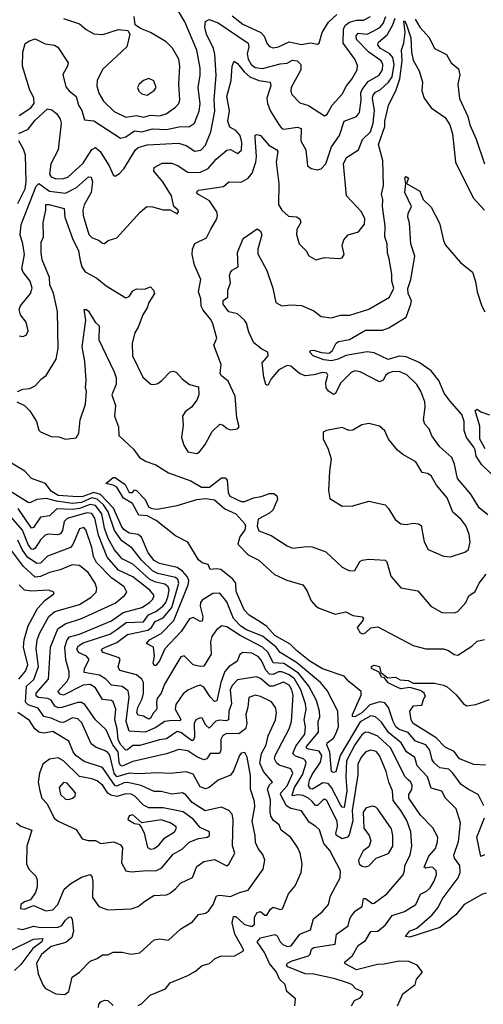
# Model space of a CAD drawing. Extents: x 1603745 to 1745082, y 385868 to 533966.
# Tile 461 of 646: x 1717398 to 1720009, y 455054 to 460597. Entities that reach past the tile are written whole.
import ezdxf

# ---------------------------------------------------------------- set-up
doc = ezdxf.new("R2010")
doc.units = 0

msp = doc.modelspace()

# ---------------------------------------------------------------- linework, layer by layer
at = {"layer": '0CON20XD'}
for points in [[(1717395, 460057.1), (1717459.6, 460100.4), (1717479.1, 460125), (1717477.8, 460155), (1717453.3, 460205), (1717413.2, 460335), (1717415.6, 460414.4), (1717427.7, 460462.3), (1717452.1, 460477.9), (1717485, 460488.6), (1717540.7, 460460.7), (1717593.6, 460453.6), (1717611.8, 460441.8), (1717670, 460355), (1717666.4, 460335), (1717640.9, 460289.1), (1717658.4, 460218.4), (1717676, 460196), (1717715.3, 460165), (1717728.6, 460115), (1717746.9, 460085), (1717763.1, 460033.1), (1717815, 460027.6), (1717965, 459930.3), (1717995, 459937.5), (1718045, 459970.7), (1718085, 459965.7), (1718145, 459982.8), (1718225, 459978.4), (1718295, 459993.1), (1718354.2, 459995.8), (1718381.5, 460015), (1718408.6, 460081.4), (1718413.4, 460123.4), (1718403.3, 460215), (1718414.7, 460285), (1718414.2, 460325), (1718395.7, 460425), (1718328, 460585), (1718286.5, 460655)], [(1717385.3, 458504.7), (1717415, 458516.9), (1717455, 458520.5), (1717485.6, 458535), (1717520, 458575), (1717546.5, 458593.5), (1717602.5, 458685), (1717614, 458745), (1717610.9, 458955), (1717587.2, 459057.2), (1717567.7, 459105), (1717564.7, 459144.7), (1717523.8, 459245), (1717518.4, 459285), (1717519.5, 459345), (1717531.1, 459375), (1717530, 459455), (1717544.7, 459525), (1717544.2, 459555.8), (1717562.7, 459557.3), (1717648.1, 459535), (1717651.6, 459485), (1717694.5, 459364.5), (1717728.4, 459295), (1717738.3, 459241.7), (1717748.1, 459205), (1717766.7, 459176.7), (1717831.5, 459141.5), (1717885, 459097.8), (1717995, 459031.2), (1718015, 459038.8), (1718035, 459070), (1718055, 459082.5), (1718100.7, 459079.3), (1718135, 459092.5), (1718151.2, 459075), (1718157.5, 459055), (1718124.4, 459005.6), (1718115.6, 458975), (1718091.1, 458935), (1718064.7, 458865.3), (1718045.4, 458834.6), (1718031.4, 458775), (1718032.9, 458705), (1718092, 458585), (1718135.8, 458545.8), (1718152.7, 458542.7), (1718175, 458548.1), (1718199.2, 458565), (1718245, 458613.8), (1718265, 458618.8), (1718281.7, 458611.7), (1718313.8, 458575), (1718355, 458543.8), (1718405, 458530), (1718406, 458485), (1718395.8, 458455), (1718365, 458416.2), (1718330.3, 458389.7), (1718314.3, 458365.7), (1718318.1, 458315), (1718308.6, 458245), (1718321.7, 458201.7), (1718345, 458164.3), (1718395, 458154.3), (1718410.8, 458165), (1718443.1, 458205), (1718481.7, 458278.3), (1718525, 458319.2), (1718543.3, 458315), (1718566.2, 458295), (1718585, 458288.6), (1718625, 458294.4), (1718633.8, 458305), (1718620.6, 458355), (1718612.2, 458477.8), (1718571.5, 458561.5), (1718535, 458591.5), (1718527.1, 458605), (1718531.9, 458655), (1718491.1, 458765), (1718507.5, 458805), (1718486.2, 458885), (1718475, 458910), (1718431.2, 458961.2), (1718419.6, 458985), (1718418.8, 459025), (1718405.5, 459065), (1718418.2, 459135), (1718383.3, 459215), (1718368.8, 459275), (1718370.7, 459305), (1718385, 459337.8), (1718450.6, 459369.4), (1718475, 459417.8), (1718507.5, 459475), (1718512, 459495), (1718508.4, 459515), (1718467.4, 459577.4), (1718401.1, 459615), (1718393.3, 459626.7), (1718405, 459637.4), (1718545, 459658.5), (1718575.6, 459684.4), (1718645, 459682.7), (1718685, 459704.5), (1718706.9, 459733.1), (1718728.3, 459795), (1718731.3, 459825), (1718723.6, 459936.4), (1718725, 459947.5), (1718735, 459951.2), (1718755, 459944.2), (1718801.1, 459891.1), (1718845.7, 459865), (1718852.2, 459855), (1718842.6, 459795), (1718857.5, 459675), (1718855, 459557.5), (1718874.2, 459524.2), (1718911.2, 459491.2), (1718956.7, 459486.7), (1718976, 459475), (1718981.2, 459455), (1718958.6, 459415), (1718957, 459387), (1718971.2, 459335), (1719012, 459295), (1719026.8, 459266.8), (1719065, 459244.4), (1719115, 459258.9), (1719195, 459252), (1719214.2, 459255.8), (1719225.8, 459274.2), (1719213.5, 459325), (1719222.8, 459357.2), (1719248.8, 459385), (1719306.9, 459403.1), (1719339.5, 459445), (1719342.1, 459475), (1719323.2, 459515), (1719239.4, 459605), (1719222.2, 459785), (1719238.9, 459821.1), (1719305.4, 459865), (1719328, 459922), (1719373.7, 459965), (1719389.7, 460015), (1719396.3, 460085), (1719384.8, 460155), (1719387.9, 460172.1), (1719401.2, 460188.8), (1719427.5, 460202.5), (1719475.1, 460244.9), (1719495.9, 460275), (1719507.2, 460345), (1719499.4, 460385), (1719482.8, 460405), (1719430.5, 460435), (1719415, 460453.6), (1719418.6, 460471.4), (1719468.2, 460511.8), (1719497.4, 460565), (1719511.9, 460605)], [(1717393.6, 459956.4), (1717445, 459980.4), (1717485, 460031.2), (1717555, 460095.8), (1717579.3, 460089.3), (1717607.6, 460067.6), (1717626.2, 460036.2), (1717630.9, 460015), (1717614.7, 459865), (1717573.6, 459785), (1717565, 459726.7), (1717575, 459711.5), (1717601.5, 459701.5), (1717645, 459702.2), (1717668.8, 459711.2), (1717755, 459788.9), (1717805, 459865.4), (1717825, 459877.7), (1717851.2, 459855), (1717901.8, 459775), (1717925, 459723.3), (1717935, 459716), (1717959.3, 459730.7), (1717985, 459757.5), (1718049.2, 459865), (1718065, 459876.7), (1718115, 459893.3), (1718291.8, 459901.8), (1718335, 459889.5), (1718385, 459856.2), (1718417.4, 459862.6), (1718445, 459890.6), (1718474.7, 459965), (1718497.3, 460082.7), (1718492.3, 460145), (1718503.6, 460285), (1718497.3, 460402.7), (1718489.2, 460435), (1718450.5, 460515), (1718440, 460555), (1718443.5, 460586.5), (1718465, 460598.8), (1718515, 460579.5), (1718684.6, 460465), (1718688.1, 460445), (1718679.3, 460405), (1718683.8, 460375), (1718701.3, 460345), (1718725, 460327.6), (1718765, 460322.9), (1718865, 460349.1), (1718905, 460352.6), (1718935, 460370), (1718960, 460365), (1718980.4, 460345), (1718981.4, 460315), (1718927.7, 460215), (1718924.5, 460195), (1718930.6, 460175), (1718975, 460128.1), (1719025, 460113.6), (1719115, 460055.7), (1719130.6, 460065), (1719157.7, 460115), (1719215, 460178.1), (1719238, 460225), (1719268.7, 460261.3), (1719298.5, 460315), (1719301.1, 460338.9), (1719285.4, 460375), (1719219.8, 460465), (1719221.2, 460545), (1719232.9, 460567.1), (1719255, 460582.5), (1719295, 460594.5), (1719335.2, 460594.8), (1719374.6, 460615)], [(1717395, 458817.5), (1717417, 458813), (1717436.6, 458823.4), (1717446, 458845), (1717434.2, 458895), (1717402, 458935), (1717394.2, 458965), (1717403.1, 458986.9), (1717458.8, 459055), (1717468, 459085), (1717457.5, 459125), (1717418.2, 459175), (1717410, 459195), (1717424.7, 459274.7), (1717415.3, 459335), (1717401.1, 459385), (1717406.6, 459443.4), (1717490.8, 459659.2), (1717505, 459674.8), (1717565, 459631.2), (1717655, 459620.2), (1717717, 459653), (1717785, 459711.8), (1717800, 459710), (1717807.5, 459685), (1717799.5, 459625), (1717760, 459555), (1717753.5, 459525), (1717755.7, 459495), (1717787.1, 459387.1), (1717805, 459370.9), (1717844.6, 459354.6), (1717865, 459338), (1717875, 459336.2), (1717896.9, 459353.1), (1717945, 459368.9), (1718076.2, 459513.8), (1718114.4, 459545.6), (1718145, 459544), (1718205, 459526.9), (1718246.2, 459526.2), (1718285, 459503.8), (1718292.5, 459515), (1718290, 459525), (1718266.2, 459546.2), (1718252.5, 459605), (1718204.7, 459685), (1718153.3, 459745), (1718155, 459765.6), (1718200.9, 459789.1), (1718255, 459790), (1718291.1, 459775), (1718345, 459739.3), (1718412.8, 459737.2), (1718459.8, 459760.2), (1718505, 459812.3), (1718565, 459863.1), (1718585, 459866.2), (1718625, 459844.5), (1718647.2, 459862.8), (1718649.8, 459905), (1718639.2, 459945), (1718615, 459973.5), (1718581.9, 459991.9), (1718570.5, 460025), (1718579.1, 460085), (1718565.2, 460165), (1718589.5, 460255), (1718594.7, 460335.3), (1718605, 460363.3), (1718625, 460350.5), (1718662.6, 460302.6), (1718694.9, 460274.9), (1718745, 460254.1), (1718808.6, 460245), (1718812.9, 460225), (1718803.1, 460196.9), (1718790, 460155), (1718793.3, 460125), (1718811.4, 460081.4), (1718856.5, 460006.5), (1718874.4, 459985), (1718885, 459981.3), (1718962.2, 459992.2), (1718983.5, 459985), (1718981.5, 459915), (1719010, 459865), (1719018.6, 459775), (1719039.7, 459759.7), (1719075, 459752.5), (1719095, 459756.5), (1719122.3, 459785), (1719155, 459881.8), (1719200, 459945), (1719224.6, 460025), (1719295, 460052.9), (1719311.5, 460075), (1719321.5, 460145), (1719318.9, 460185), (1719326.5, 460203.5), (1719361.4, 460248.6), (1719422, 460285), (1719441.9, 460315), (1719443, 460345), (1719434.2, 460365), (1719364.7, 460414.7), (1719294, 460485), (1719293.5, 460506.5), (1719305, 460520.3), (1719355, 460516), (1719382.2, 460527.8), (1719426.8, 460553.2), (1719445.5, 460575), (1719459.7, 460615)], [(1717643.6, 460603.6), (1717735, 460574.4), (1717771.7, 460541.7), (1717815, 460517.9), (1717865.4, 460514.6), (1717955, 460541.4), (1718006, 460536), (1718018.8, 460515), (1718001.1, 460445), (1717864.1, 460315.9), (1717833.2, 460255), (1717831.8, 460225), (1717843.9, 460183.9), (1717869.2, 460139.1), (1717929.9, 460079.9), (1717995, 460048.2), (1718055, 460056.9), (1718095, 460047.8), (1718135, 460059.6), (1718185, 460055.8), (1718222.1, 460067.9), (1718275, 460103.8), (1718294.5, 460125), (1718300, 460145), (1718294.2, 460235), (1718300.3, 460335), (1718294.2, 460374.2), (1718257.6, 460437.6), (1718222.6, 460472.6), (1718135, 460525.6), (1718077.3, 460547.3), (1718047.7, 460567.7), (1718043.1, 460615)], [(1718595, 460618.8), (1718655, 460572.6), (1718755.5, 460525.5), (1718774.2, 460505), (1718791.7, 460461.7), (1718805, 460445.6), (1718825, 460438.9)], [(1718825, 460438.9), (1718855, 460444.6), (1718915, 460472.2), (1718985, 460457.1), (1719035, 460466.8), (1719075, 460459.2), (1719085.5, 460464.5), (1719102.3, 460525), (1719136.6, 460583.4), (1719185, 460626.4)], [(1719625, 460599.6), (1719651.9, 460555), (1719705, 460497.1), (1719734.7, 460434.7), (1719801.9, 460401.9), (1719828, 460355), (1719869.8, 460319.8), (1719876.7, 460286.7), (1719865.3, 460235), (1719875, 460154.2), (1719921.7, 460051.7), (1719933.1, 460005), (1719969.1, 459925), (1720015, 459786)], [(1719425, 458557.8), (1719315, 458615.4), (1719285, 458620.9), (1719265, 458610.8), (1719205, 458550), (1719176.7, 458493.3), (1719165, 458486.8), (1719136.4, 458505), (1719124.8, 458524.8), (1719123, 458555), (1719133.5, 458595), (1719127.1, 458607.1), (1719105, 458611.1), (1719055, 458597.3), (1719005, 458592.5), (1718974.2, 458605), (1718925, 458647.1), (1718905, 458650.5), (1718856.9, 458625), (1718815, 458574.4), (1718795, 458537.5), (1718785, 458542.9), (1718773.3, 458585), (1718763.8, 458665), (1718797.8, 458705), (1718795.8, 458725), (1718761.4, 458741.4), (1718717.1, 458777.1), (1718688.5, 458838.5), (1718675, 458888), (1718663.5, 458905), (1718625, 458940.8), (1718575, 458951.4), (1718543.3, 458995), (1718543.1, 459016.9), (1718570.8, 459035), (1718570, 459075), (1718585.6, 459115), (1718580, 459155), (1718585, 459173.3), (1718595, 459187.5), (1718627.5, 459205), (1718624.5, 459285.5), (1718655.7, 459364.3), (1718735, 459418.8), (1718755, 459406.7), (1718761.9, 459385), (1718738.8, 459305), (1718739.4, 459279.4), (1718789.1, 459185), (1718823.4, 459085), (1718840.8, 459005), (1718875, 458985.4), (1718925, 458992), (1718985, 458987.1), (1719055, 458957.2), (1719095, 458926.5), (1719155, 458919.1), (1719205, 458933.5), (1719256.9, 458933.1), (1719365, 458966.9), (1719480, 459035), (1719504.5, 459085), (1719493.1, 459125), (1719494.7, 459165), (1719479.7, 459250.3), (1719469.6, 459285), (1719467.3, 459335), (1719454.7, 459375), (1719455.8, 459435), (1719440.7, 459545), (1719442.5, 459585), (1719436.5, 459615), (1719446.4, 459663.6), (1719443.8, 459805), (1719418.8, 459895), (1719454.8, 459995), (1719455.2, 460025.2), (1719476, 460114), (1719518.3, 460201.7), (1719539.6, 460265), (1719552.1, 460365), (1719547.8, 460425), (1719561.6, 460465), (1719569.2, 460525), (1719561.9, 460588.1), (1719565, 460591.2), (1719575, 460574), (1719601, 460495), (1719604.3, 460415), (1719615, 460368.8), (1719648.3, 460308.3), (1719666.2, 460246.2), (1719663.8, 460196.2), (1719675.5, 460155), (1719715, 460100), (1719795, 460047.1), (1719820.8, 460005), (1719835.3, 459955), (1719852.1, 459795), (1719951.8, 459595), (1720016.7, 459525)], [(1718115, 460171.4), (1718155, 460198), (1718165.6, 460215), (1718153, 460253), (1718125.8, 460265.8), (1718095, 460254), (1718071.2, 460235), (1718061.2, 460215), (1718068, 460195), (1718085, 460179.2), (1718115, 460171.4)], [(1717387.8, 459562.2), (1717428.3, 459645), (1717434, 459685), (1717429.8, 459835), (1717418.8, 459868.8), (1717393.2, 459915)], [(1720142.5, 457955), (1720001.4, 458091.4), (1719969.3, 458139.3), (1719963.6, 458175), (1719955, 458190.9), (1719914.6, 458245.4), (1719901.3, 458285), (1719900.7, 458335), (1719888.2, 458375), (1719821, 458451), (1719787.9, 458495), (1719759.5, 458565), (1719715, 458620.7), (1719647.1, 458667.1), (1719575, 458698.1), (1719535, 458703.5), (1719473.1, 458683.1), (1719395, 458721.7), (1719355, 458726.7), (1719235, 458706.9), (1719190.8, 458685), (1719155, 458677.1), (1719111.5, 458681.5), (1719065, 458698.3), (1719050, 458705), (1719031.2, 458725), (1719036, 458734), (1719054.4, 458735.6), (1719095, 458723.2), (1719140.3, 458719.7), (1719160, 458735), (1719180.6, 458775), (1719194.1, 458785.9), (1719255, 458795.9), (1719345, 458848.6), (1719441.2, 458848.8), (1719477.4, 458862.6), (1719575, 458922.2), (1719601.4, 458995), (1719604.5, 459015), (1719586.8, 459055), (1719584.5, 459084.5), (1719601.1, 459135), (1719623.6, 459265), (1719601.1, 459335), (1719593.9, 459453.9), (1719584.2, 459485), (1719586, 459505), (1719604.3, 459545), (1719567.5, 459625), (1719573.3, 459675), (1719567.5, 459705), (1719575, 459714), (1719587.1, 459705), (1719576.7, 459675), (1719651.7, 459631.7), (1719670, 459585), (1719715, 459542.5), (1719761.5, 459451.5), (1719784.1, 459354.1), (1719796.9, 459326.9), (1719880.2, 459230.2), (1719949.1, 459175), (1719965, 459123.8), (1719974.2, 459065), (1720000, 458985), (1720018.1, 458951.9)], [(1717381.1, 458445), (1717425, 458425.2), (1717454.8, 458395), (1717491.5, 458335), (1717505, 458285.7), (1717515, 458275.9), (1717575, 458250.4), (1717617.8, 458247.8), (1717655, 458235.8), (1717715, 458243.8), (1717731.2, 458268.8), (1717737.8, 458345), (1717767.6, 458432.4), (1717774.5, 458505), (1717768.2, 458525), (1717771.3, 458565), (1717764.7, 458675.3), (1717749.1, 458755), (1717770.9, 458905), (1717760, 458965), (1717774.1, 458965.9), (1717785, 458955.6), (1717822, 458895), (1717845, 458873.3), (1717844.4, 458795), (1717885, 458708.8), (1717930.8, 458615), (1717941, 458581), (1717940.2, 458545), (1717917.1, 458485), (1717937.1, 458425), (1717931.4, 458365), (1717953.4, 458305), (1717955.8, 458255.8), (1718039.2, 458179.1), (1718071.7, 458131.7), (1718109.8, 458109.8), (1718165, 458090.8), (1718235.4, 458045.4), (1718361.3, 458001.3), (1718422.5, 457965), (1718466.2, 457965), (1718535, 458018.1), (1718555, 458018.1), (1718566.2, 458005), (1718571.6, 457935), (1718582, 457915), (1718645, 457884.3), (1718665, 457885.3), (1718714.3, 457905.7), (1718757.6, 457912.4), (1718805, 457929.1), (1718829.2, 457929.2), (1718846.1, 457916.1), (1718850, 457895), (1718823.2, 457835), (1718805, 457818), (1718741.8, 457785), (1718734.7, 457745), (1718745, 457720), (1718815, 457692.2), (1718905, 457634.5), (1718935, 457622.2), (1719015, 457631.4), (1719045, 457628.6), (1719121.7, 457601.7), (1719214.6, 457514.6), (1719255, 457494), (1719285, 457496.7), (1719314.2, 457545.8), (1719326.1, 457553.9), (1719365, 457559.4), (1719456.7, 457555), (1719466.7, 457545), (1719488.6, 457465), (1719545, 457399.2), (1719640.9, 457380.9), (1719714.5, 457294.5), (1719775, 457260), (1719845, 457258.5), (1719865, 457264.3), (1719910.6, 457315), (1719927.5, 457352.5), (1719962.7, 457377.3), (1719986.2, 457425), (1720025, 457474.5)], [(1720035, 457810), (1719985, 457848.6), (1719939.4, 457925), (1719863.9, 458013.9), (1719847.5, 458095), (1719832.8, 458132.8), (1719765, 458192.9), (1719720, 458255), (1719704.5, 458294.5), (1719680, 458320), (1719672.9, 458345), (1719682.5, 458415), (1719680, 458445), (1719657.5, 458505), (1719635, 458542.5), (1719577.7, 458597.7), (1719535, 458616), (1719495, 458615.4), (1719475, 458607.8), (1719460, 458595), (1719445, 458567.5), (1719425, 458557.8)], [(1720020.4, 458180.4), (1719989.6, 458235), (1719988.8, 458308.8), (1719963.1, 458396.9), (1719975, 458404.4), (1719995, 458390), (1720045, 458372.5)], [(1719825, 457573.8), (1719905, 457599.2), (1719926.2, 457615), (1719935.9, 457655), (1719929.4, 457699.4), (1719911.8, 457745), (1719885, 457782.7), (1719838, 457825), (1719805, 457905.6), (1719745.7, 457975.7), (1719715, 458028.1), (1719695, 458041.9), (1719665, 458048), (1719628.2, 458108.2), (1719555, 458149.5), (1719525, 458173.6), (1719475.4, 458235), (1719455, 458282.5), (1719425, 458309.2), (1719365, 458323.1), (1719325, 458315.8), (1719274.3, 458285.7), (1719252.5, 458285), (1719215, 458301.9), (1719125.9, 458284.1), (1719107.5, 458275), (1719106.2, 458235), (1719134, 458185), (1719152.9, 458125), (1719142.2, 458055), (1719136.8, 457946.8), (1719145, 457902), (1719215, 457858.6), (1719275, 457860.6), (1719365, 457885.7), (1719455.5, 457865.5), (1719475.5, 457845.5), (1719512.6, 457782.6), (1719545, 457758), (1719575, 457754.4), (1719615, 457763.1), (1719645, 457758.6), (1719659.7, 457749.7), (1719676.9, 457656.9), (1719698.6, 457615), (1719785, 457576.2), (1719825, 457573.8)], [(1720025, 455679.2), (1720005, 455673.5), (1719901.9, 455615), (1719855, 455557.6), (1719765, 455486.2), (1719595, 455431.6), (1719570.8, 455435), (1719593.3, 455465), (1719635, 455483.1), (1719721.7, 455558.3), (1719755, 455598.2), (1719776.7, 455645), (1719868.2, 455765), (1719878.3, 455795), (1719877.2, 455835), (1719847.1, 455877.1), (1719842.6, 455892.6), (1719870.1, 455969.9), (1719880.9, 456075), (1719855.4, 456155), (1719795.7, 456215), (1719775, 456253.1), (1719715, 456270.6), (1719695.2, 456335), (1719636.9, 456396.9), (1719623.4, 456443.4), (1719575.8, 456475), (1719546.2, 456526.2), (1719475, 456583.8), (1719435, 456642.3), (1719401.3, 456671.3), (1719375, 456677.7), (1719315, 456643.6), (1719202.9, 456455), (1719177.6, 456362.4), (1719165, 456358.1), (1719154.6, 456364.6), (1719144, 456474), (1719127.8, 456515), (1719129.6, 456525), (1719165, 456553), (1719177.2, 456572.8), (1719193, 456615), (1719191.5, 456655), (1719189.3, 456705), (1719130.6, 456820.6), (1719092.5, 456865), (1718957.8, 456977.8), (1718865, 457034.8), (1718842, 457065), (1718765, 457127), (1718675, 457162.4), (1718643.4, 457183.4), (1718602.5, 457225), (1718565, 457320.4), (1718525, 457369.1), (1718485, 457366.9), (1718425, 457328.2), (1718415.9, 457315), (1718413.4, 457295), (1718428.6, 457235), (1718425, 457210), (1718415, 457208.1), (1718375, 457231.6), (1718355, 457224.3), (1718307.4, 457152.6), (1718214.9, 457055.1), (1718185, 456987.8), (1718165, 456961.9), (1718155, 456961.4), (1718150, 456975), (1718156.9, 457013.1), (1718150.5, 457065), (1718112.5, 457085), (1718128.2, 457105), (1718195, 457140.9), (1718265.8, 457214.2), (1718347.6, 457415), (1718349.7, 457439.7), (1718341.5, 457461.5), (1718315, 457492.6), (1718285, 457512.3), (1718185, 457534.8), (1718155, 457551.5), (1718122, 457595), (1718084.3, 457684.3), (1718065, 457699.4), (1718015, 457707.1), (1717985, 457727.3), (1717971.3, 457745), (1717926.2, 457846.2), (1717853.2, 457923.2), (1717815, 457935.5), (1717752.9, 457912.9), (1717725, 457910.1), (1717615, 457918.7), (1717575, 457942.9), (1717543.8, 457985), (1717463.6, 458013.6), (1717426.7, 458055), (1717351.1, 458101.1)], [(1720011.5, 456171.5), (1719980.5, 456235), (1719925, 456263.1), (1719885, 456292), (1719837.6, 456355), (1719815, 456376.8), (1719765, 456384.7), (1719732.3, 456412.3), (1719721, 456431), (1719707.8, 456485), (1719684.7, 456515), (1719626.8, 456535), (1719585, 456584.1), (1719535, 456601.4), (1719516.8, 456615), (1719500.6, 456645), (1719474.8, 456725), (1719455, 456751.1), (1719426, 456756), (1719370.3, 456739.7), (1719325, 456694.5), (1719285, 456673.1), (1719273.2, 456673.2), (1719272.5, 456685), (1719321.6, 456795), (1719321.1, 456815), (1719252, 456872), (1719225, 456901.8), (1719103.3, 456943.3), (1719032.8, 456985), (1718956.9, 457045), (1718921.7, 457081.7), (1718835, 457130.5), (1718790.5, 457180.5), (1718754.8, 457204.8), (1718690.8, 457245), (1718661.5, 457275), (1718617.4, 457377.4), (1718614.7, 457425), (1718598.1, 457448.1), (1718531, 457501), (1718504.4, 457505.6), (1718471.2, 457501.2), (1718459.5, 457529.5), (1718425, 457540), (1718405, 457556.7), (1718345.6, 457655.6), (1718275, 457690.8), (1718167, 457777), (1718115, 457803.2), (1718068.4, 457808.4), (1718032.5, 457872.5), (1717983.2, 457903.2), (1717945.7, 457965.7), (1717925, 457976.7), (1717883.3, 457985), (1717925, 458018.8), (1717935, 458018.9), (1717991.1, 457981.1), (1718015, 457934.3), (1718032.5, 457935), (1718045, 457950), (1718055, 457946.2), (1718105, 457896.7), (1718122.7, 457855), (1718142.5, 457845), (1718171.9, 457841.9), (1718285, 457861.8), (1718396.4, 457896.4), (1718445, 457901.5), (1718495, 457894.6), (1718552.8, 457842.8), (1718615.4, 457815), (1718665, 457758.1), (1718669.7, 457745), (1718666.7, 457725), (1718638.1, 457685), (1718626, 457645), (1718685, 457584.6), (1718745, 457554.6), (1718833.2, 457473.2), (1718902.3, 457442.3), (1718992.9, 457415), (1719015, 457383.5), (1719039.8, 457325), (1719065, 457295.9), (1719085, 457283.1), (1719175, 457250.4), (1719235, 457263.1), (1719275, 457243.3), (1719327.5, 457235), (1719334, 457225), (1719330.6, 457215), (1719298.6, 457175), (1719315, 457144.4), (1719331.2, 457138.8), (1719345, 457146), (1719375, 457173.8), (1719415, 457179.2), (1719615, 457074.4), (1719685, 457054.3), (1719785, 457055.6), (1719813.8, 457045), (1719845, 457022.9), (1719865, 457019.2), (1719945, 457070.5), (1719975, 457098.5), (1720015, 457108.5)], [(1719525.8, 455045), (1719556.4, 455113.6), (1719626.2, 455165), (1719632, 455195), (1719666.7, 455235), (1719637.5, 455275), (1719590, 455295), (1719535, 455296.9), (1719451, 455279), (1719412.8, 455277.2), (1719295, 455248.3), (1719231.2, 455281.2), (1719226.7, 455285), (1719232, 455295), (1719272.2, 455327.8), (1719305, 455385.6), (1719345, 455413.5), (1719375, 455464.4), (1719415, 455465.4), (1719458.3, 455501.7), (1719495, 455554.6), (1719565, 455576), (1719629.1, 455615), (1719655, 455673.5), (1719689.4, 455690.6), (1719710.3, 455709.7), (1719733, 455747), (1719745.3, 455785), (1719743.6, 455805), (1719725, 455823.8), (1719713.3, 455826.7), (1719685, 455820), (1719675.7, 455825), (1719702.8, 455887.2), (1719739.4, 455930.6), (1719751.7, 455968.3), (1719752.2, 455995), (1719725, 456046.7), (1719655, 456118.5), (1719590, 456215), (1719588.9, 456235), (1719606.6, 456263.4), (1719608.8, 456285), (1719601.2, 456305), (1719585, 456318), (1719566.3, 456336.3), (1719488, 456495), (1719415, 456563.4), (1719365, 456584.3), (1719345, 456586.7), (1719325, 456570.8), (1719285.2, 456515), (1719238.3, 456425), (1719234.7, 456335), (1719240.8, 456255), (1719225, 456162.2), (1719215, 456162.7), (1719205, 456177.1), (1719155, 456275.2), (1719135, 456296.4), (1719105, 456300), (1719046.5, 456265), (1719035, 456267.2), (1719024.2, 456285), (1719029.8, 456315), (1719045, 456348.4), (1719092.3, 456417.7), (1719099.2, 456455), (1719085, 456479.3), (1719025, 456489.5), (1719013.6, 456495), (1719012.8, 456505), (1719080.7, 456585), (1719078.9, 456645), (1719087.5, 456672.5), (1719086.8, 456705), (1719069.4, 456765), (1719027.2, 456845), (1718967.6, 456917.6), (1718885, 456972), (1718825, 456976.8), (1718796.5, 457035), (1718764.5, 457064.5), (1718640.5, 457130.5), (1718565, 457178.4), (1718535.4, 457184.6), (1718507.2, 457162.8), (1718480.3, 457125), (1718473.1, 457095), (1718477.1, 457025), (1718435, 456957.5), (1718415, 456955.5), (1718375.3, 456965.3), (1718325, 457015.6), (1718305, 457010), (1718213.3, 456856.7), (1718194.8, 456805), (1718172.7, 456775), (1718167.4, 456755), (1718170.9, 456715), (1718150.8, 456695), (1718134.8, 456665.2), (1718125, 456658.5), (1718113.8, 456663.8), (1718095, 456675.7), (1718065, 456681.6), (1718058.3, 456695), (1718063.6, 456725), (1718087.1, 456772.9), (1718095.1, 456805), (1718095.6, 456865), (1718085.9, 456885), (1718055, 456907.8), (1717962.4, 456932.4), (1717952.8, 456952.8), (1717964.5, 456995), (1717958.1, 457005), (1717868.5, 457035), (1717858.2, 457045), (1717862.5, 457055), (1717880.5, 457065), (1717945, 457091.2), (1718005, 457135.6), (1718119.5, 457160.5), (1718139.5, 457175), (1718161.2, 457208.8), (1718205, 457230), (1718255, 457288.1), (1718294.8, 457425), (1718287.7, 457445), (1718275, 457455.9), (1718175, 457479), (1718145, 457493.4), (1718083, 457555), (1718031.2, 457621.2), (1717972.4, 457662.4), (1717931.3, 457721.3), (1717896.6, 457826.6), (1717869.8, 457865), (1717835, 457897.6), (1717805, 457904.8), (1717745, 457878.8), (1717695, 457873.9), (1717605.9, 457885.9), (1717549.1, 457900.9), (1717495, 457895.9), (1717455, 457877.7), (1717445, 457878.7), (1717355, 457935.5)], [(1718947.9, 455045), (1718952.2, 455085), (1718902.5, 455125), (1718892.5, 455165), (1718860.6, 455195), (1718845.2, 455235), (1718804.3, 455284.3), (1718777.4, 455345), (1718734.7, 455405.3), (1718755, 455427.3), (1718835, 455447.3), (1718848.9, 455438.9), (1718865.8, 455405), (1718880.1, 455390.1), (1718905, 455379.3), (1718927.2, 455382.8), (1718975, 455449.5), (1719035, 455472.5), (1719053.5, 455535), (1719102.1, 455575), (1719137.8, 455615), (1719148.2, 455665), (1719203.5, 455765), (1719204.4, 455805), (1719145, 455920), (1719110, 455960), (1719086.7, 456036.7), (1719065, 456054.3), (1719029.1, 456079.1), (1718985, 456143.6), (1718925, 456156.6), (1718900.7, 456170.7), (1718867.7, 456235), (1718868, 456245), (1718905, 456283.1), (1718936.7, 456355), (1718925, 456379.2), (1718860, 456400), (1718843.7, 456413.7), (1718833, 456435), (1718836.5, 456455), (1718915.3, 456605), (1718928.1, 456645), (1718937.4, 456795), (1718930, 456825), (1718915, 456850.9), (1718883.3, 456866.7), (1718825, 456844), (1718805, 456844.6), (1718755, 456888.1), (1718731.8, 456898.2), (1718625, 456879.7), (1718595, 456848), (1718583.3, 456825), (1718591.6, 456745), (1718575.2, 456705), (1718574.8, 456655.2), (1718560.1, 456649.9), (1718525, 456652.7), (1718502.5, 456647.5), (1718465, 456608.5), (1718447.1, 456625), (1718425, 456665.5), (1718415, 456667.3), (1718389.4, 456655), (1718380.7, 456635), (1718381.6, 456558.4), (1718375, 456538.2), (1718365, 456539.3), (1718305, 456584.8), (1718285, 456589.8), (1718225, 456547.7), (1718185, 456542.4), (1718075, 456510), (1718035, 456511.1), (1718005, 456485.9), (1717995, 456484.8), (1717965, 456516.2), (1717951.7, 456545), (1717946.4, 456605), (1717932.7, 456655), (1717938.9, 456715), (1717925, 456756.2), (1717914.2, 456764.2), (1717865, 456770), (1717825.5, 456835.5), (1717794.8, 456854.8), (1717755, 456851.1), (1717645, 456793.3), (1717625, 456800.3), (1717612.9, 456815), (1717665, 456872.6), (1717675.9, 456895), (1717676, 456926), (1717657.3, 456992.7), (1717652.1, 457065), (1717664.5, 457105), (1717678, 457122), (1717735, 457137.7), (1717915, 457212), (1717981.1, 457258.9), (1718085, 457288.6), (1718129.1, 457315), (1718147.3, 457335), (1718155.4, 457355), (1718130.5, 457385), (1718035, 457459.8), (1717955, 457497), (1717890.8, 457570.8), (1717841.7, 457695), (1717821.3, 457791.3), (1717805, 457816.9), (1717775, 457820.6), (1717665, 457789.4), (1717647.6, 457772.4), (1717639.3, 457720.7), (1717628, 457702), (1717612.4, 457697.6), (1717558.8, 457701.2), (1717541.8, 457695), (1717515, 457668.9), (1717485, 457621.2), (1717475, 457614.8), (1717465, 457617), (1717445, 457642.4), (1717413.2, 457723.2), (1717325, 457823.8)], [(1719265.8, 455045), (1719284, 455075), (1719315, 455090), (1719325, 455101.2), (1719330.8, 455115), (1719327.5, 455125), (1719291.7, 455141.7), (1719268, 455165), (1719244.7, 455174.7), (1719175, 455197.1), (1719055, 455223.5), (1719005, 455225.5), (1718907.8, 455265), (1718900, 455275), (1718905.7, 455285), (1718932.3, 455297.7), (1719024.2, 455325.8), (1719033.8, 455336.2), (1719042.2, 455365), (1719055, 455374.3), (1719175, 455391.8), (1719182.3, 455447.7), (1719247.9, 455495), (1719257, 455535), (1719267.5, 455552.5), (1719289.3, 455580.7), (1719327.3, 455605), (1719335, 455648.6), (1719345, 455649.1), (1719385, 455621.3), (1719395, 455623.1), (1719465.6, 455675), (1719557, 455783), (1719565.3, 455805), (1719566.5, 455835), (1719577.5, 455855), (1719598.1, 455895), (1719607.3, 455945), (1719601.7, 456025), (1719579, 456089), (1719545.3, 456145), (1719501.3, 456201.4), (1719496.8, 456255), (1719476.5, 456305), (1719462, 456365), (1719424.2, 456455), (1719405, 456476.9), (1719375, 456484.7), (1719347.3, 456475), (1719321.1, 456445), (1719302.7, 456405), (1719302.2, 456345), (1719270.4, 456145), (1719273.5, 456086.5), (1719252.9, 456007.1), (1719244.6, 455995.4), (1719215, 455986), (1719182.5, 456005), (1719178.9, 456015), (1719188.8, 456055), (1719186.5, 456085), (1719125, 456202.9), (1719115, 456208.5), (1719105, 456203.1), (1719075, 456172.7), (1719063.4, 456173.4), (1719045.3, 456195.3), (1719025, 456213.9), (1718995, 456228.9), (1718965, 456232.9), (1718936.6, 456226.6), (1718933, 456233), (1718945.7, 456275), (1718990.7, 456345), (1719012.1, 456412.1), (1719007.7, 456425), (1718995.5, 456435), (1718951.7, 456451.7), (1718936.4, 456465), (1718952.4, 456507.6), (1719003.7, 456575), (1719007.7, 456615), (1718999.8, 456655), (1719011.3, 456715), (1719007.7, 456745), (1718981.3, 456825), (1718945, 456886), (1718915, 456908.7), (1718875, 456925.9), (1718855, 456924.9), (1718825, 456910), (1718805, 456912.1), (1718784.6, 456935), (1718759.4, 456989.4), (1718741.1, 457011.1), (1718705, 457029.8), (1718655.4, 457034.6), (1718637.3, 457022.7), (1718623.5, 456985), (1718575, 456954.2), (1718552.6, 456927.4), (1718529.8, 456865), (1718508.3, 456761.7), (1718495, 456759.2), (1718471.4, 456785), (1718435, 456839.2), (1718415, 456849.6), (1718395, 456845.5), (1718345, 456821.8), (1718318.1, 456801.9), (1718277.5, 456742.5), (1718273.5, 456715), (1718302.2, 456665), (1718305.3, 456655), (1718300.2, 456649.8), (1718255, 456651.9), (1718215, 456645.2), (1718160.5, 456609.5), (1718105, 456586.5), (1718015, 456591.8), (1717997.9, 456645), (1718015.2, 456785), (1718008.8, 456818.8), (1717975, 456842.2), (1717915, 456850.4), (1717883.3, 456885), (1717846.7, 456906.7), (1717761.7, 456921.7), (1717763.2, 456945), (1717788.8, 456995), (1717773.9, 457013.9), (1717728.4, 457035), (1717719.3, 457055), (1717729, 457071), (1717755, 457088.2), (1717905, 457137), (1717945, 457163), (1717996.6, 457203.4), (1718095, 457207.7), (1718123.5, 457246.5), (1718164.2, 457265.8), (1718204, 457295), (1718220.4, 457315), (1718231.6, 457345), (1718240.4, 457385), (1718234.3, 457405), (1718215, 457418.6), (1718165, 457429.6), (1718130, 457445), (1718035, 457531.9), (1717975, 457561.2), (1717931.6, 457611.6), (1717896.2, 457676.2), (1717875.8, 457735), (1717859.8, 457815), (1717825, 457862.9), (1717795, 457867.7), (1717735.1, 457844.9), (1717695, 457838.8), (1717607.2, 457842.8), (1717565, 457804.1), (1717514.5, 457795.5), (1717475, 457737.7), (1717465, 457735.3), (1717388.3, 457845)], [(1718065, 455046.1), (1718084.1, 455055.9), (1718132.5, 455105), (1718218.3, 455141.7), (1718245.8, 455175), (1718345, 455215.7), (1718388.8, 455241.2), (1718425, 455273.1), (1718466.5, 455283.5), (1718499.1, 455310.9), (1718535, 455325.8), (1718605, 455324), (1718657.5, 455355), (1718658.3, 455361.7), (1718608.7, 455448.7), (1718595, 455512.5), (1718602.5, 455547.5), (1718615, 455547.9), (1718663.9, 455503.9), (1718705, 455491.5), (1718719.6, 455505), (1718720.2, 455545), (1718735, 455569.8), (1718755, 455577.1), (1718779.2, 455555), (1718788.9, 455555), (1718809.9, 455590.1), (1718825, 455600.3), (1718865, 455587.8), (1718878.9, 455591.1), (1718911.1, 455675), (1718949.7, 455720.3), (1718982.9, 455795), (1718989.6, 455845), (1718978.4, 455905), (1718964.8, 455934.8), (1718925, 455992.7), (1718870.8, 456035), (1718858.5, 456065), (1718827.9, 456087.9), (1718812.7, 456112.7), (1718807.7, 456137.7), (1718810.6, 456205), (1718794.3, 456265), (1718805, 456288.5), (1718821.2, 456305), (1718771.2, 456365), (1718750.7, 456410.7), (1718759.6, 456465), (1718785.2, 456515), (1718797.9, 456565), (1718839.3, 456655), (1718843.7, 456695), (1718838.8, 456725), (1718816.1, 456756.1), (1718755, 456787.1), (1718725, 456793.3), (1718688.5, 456781.5), (1718682.5, 456727.5), (1718672, 456685), (1718677.5, 456635), (1718669.2, 456605), (1718632.6, 456577.4), (1718565, 456578.1), (1718542, 456568), (1718530.9, 456545), (1718531.6, 456485), (1718523.8, 456466.2), (1718471.2, 456465), (1718451.1, 456435), (1718435, 456430.6), (1718395, 456447.2), (1718345, 456480.2), (1718295, 456489.1), (1718225, 456464.2), (1718035, 456420.7), (1717975, 456394.1), (1717965, 456398.4), (1717957.6, 456415), (1717952, 456475), (1717922.9, 456515), (1717885, 456599.1), (1717825, 456654.6), (1717765, 456741.5), (1717745, 456752.2), (1717725, 456752.1), (1717635, 456724.1), (1717615, 456723), (1717595, 456733), (1717575.6, 456765.6), (1717556, 456776), (1717500.9, 456780.9), (1717490.4, 456790.4), (1717489.8, 456805), (1717560.5, 456885), (1717571.7, 457065), (1717612.9, 457167.1), (1717653.4, 457196.6), (1717745, 457226), (1717935, 457312.1), (1717988.5, 457355), (1718001.5, 457375), (1717987.1, 457405), (1717914.6, 457454.6), (1717831.1, 457541.1), (1717813.1, 457575), (1717804.7, 457625.3), (1717770.4, 457725), (1717758.9, 457738.9), (1717735, 457731.4), (1717697.7, 457642.3), (1717684.8, 457625.2), (1717575.2, 457584.8), (1717555, 457576.2), (1717515, 457536.5), (1717495, 457536.2), (1717441.5, 457571.5), (1717412.4, 457615), (1717387.6, 457667.6)], [(1717692.5, 457527.5), (1717625, 457500.2), (1717565, 457484.8), (1717515, 457462.1), (1717485, 457459.4), (1717419.2, 457519.2), (1717346.4, 457616.4)], [(1717385, 455479.7), (1717415, 455474.2), (1717475, 455493.2), (1717515, 455485.5), (1717615, 455488.3), (1717635, 455497.3), (1717655, 455527.2), (1717675, 455544.6), (1717685, 455545.5), (1717693.7, 455533.7), (1717701.7, 455465), (1717690.7, 455429.3), (1717658.5, 455401.5), (1717575, 455379.1), (1717520, 455335), (1717493.3, 455285), (1717502.5, 455225), (1717529.2, 455159.2), (1717542.7, 455142.7), (1717601.9, 455111.9), (1717651.3, 455108.7), (1717673.6, 455125), (1717693.7, 455206.3), (1717734, 455235), (1717795, 455297.5), (1717835, 455311.9), (1717865, 455331.4), (1717895, 455331.9), (1717925, 455347.1), (1717975, 455347.5), (1718025, 455335.6), (1718075, 455343.5), (1718155, 455416.9), (1718185, 455423.1), (1718235, 455415.7), (1718305, 455477.8), (1718371.1, 455518.9), (1718405, 455559.5), (1718445, 455567.8), (1718461.8, 455578.2), (1718488.1, 455615), (1718506.4, 455663.6), (1718525, 455668.6), (1718585, 455660), (1718636.5, 455683.5), (1718685, 455695.6), (1718770, 455815), (1718778.5, 455865), (1718768, 455898), (1718741.4, 455931.4), (1718726, 455965), (1718724.7, 456005), (1718707, 456085), (1718721.6, 456165), (1718720.8, 456195), (1718698, 456265), (1718697.3, 456342.7), (1718678.9, 456445), (1718665, 456470.6), (1718645, 456466.9), (1718635, 456454.2), (1718601.8, 456368.2), (1718585, 456342.9), (1718515.8, 456315), (1718465, 456274.4), (1718445, 456266.4), (1718415, 456278.9), (1718375, 456349.2), (1718335, 456362), (1718245, 456354.1), (1718175, 456357.6), (1718065, 456350.5), (1718014.9, 456354.9), (1717945, 456334.9), (1717929, 456355), (1717906.3, 456456.3), (1717895, 456471.7), (1717875, 456483.3), (1717828.9, 456498.9), (1717800.9, 456520.9), (1717747.6, 456637.6), (1717725, 456661.6), (1717695, 456666.3), (1717645, 456641.1), (1717625, 456641.9), (1717575.5, 456665), (1717534, 456674), (1717501, 456721), (1717445, 456740.3), (1717429.8, 456755), (1717436.1, 456845), (1717477, 456883), (1717503.7, 456955), (1717491.1, 457055), (1717496.4, 457105), (1717511.7, 457145), (1717562.5, 457237.5), (1717595.7, 457264.3), (1717735.5, 457305), (1717800.4, 457345), (1717828.7, 457375), (1717832.7, 457395), (1717823.3, 457425), (1717784.2, 457485), (1717735, 457524.2), (1717692.5, 457527.5)], [(1717392.5, 456885), (1717431.1, 456928.9), (1717443, 456965), (1717419.6, 457065), (1717423.7, 457105), (1717445.7, 457184.3), (1717498.1, 457281.9), (1717540.8, 457329.2), (1717590, 457365), (1717590, 457375), (1717560, 457385), (1717465, 457380.6), (1717425, 457385.9), (1717394.6, 457415)], [(1719955, 456403.1), (1719874.2, 456435), (1719845, 456477.1), (1719795, 456502.2), (1719744.2, 456554.2), (1719614.6, 456635), (1719602.5, 456655), (1719596.1, 456703.9), (1719616.4, 456733.6), (1719663, 456737), (1719674.1, 456775.9), (1719683, 456787), (1719675.8, 456805), (1719655, 456820), (1719595, 456836.7), (1719545, 456830.4), (1719515, 456842.5), (1719474.2, 456864.2), (1719452.5, 456892.5), (1719435, 456895.8), (1719422.9, 456922.9), (1719378.8, 456945), (1719379.2, 456955), (1719395, 456963.5), (1719425, 456956.5), (1719432, 456922), (1719470.9, 456890.9), (1719515, 456895.3), (1719540.3, 456880.2), (1719585, 456877), (1719615, 456861.4), (1719735, 456862), (1719785, 456851.3), (1719805, 456841.3), (1719856.4, 456796.4), (1719897.9, 456745), (1719915.7, 456734.3), (1719968, 456742), (1720045, 456770.6)], [(1717379.1, 456075), (1717405, 456055.9), (1717466.9, 456035), (1717438.8, 455945), (1717436.4, 455845), (1717450, 455815), (1717487.8, 455775), (1717495.6, 455755), (1717496.7, 455715), (1717486, 455684), (1717457.9, 455642.1), (1717425, 455631.1), (1717405, 455615.6), (1717403.1, 455593.1), (1717425, 455589.4), (1717475, 455609.5), (1717545, 455579.4), (1717585, 455584.7), (1717612.9, 455615), (1717647.9, 455702.1), (1717685, 455734), (1717745, 455768.9), (1717795, 455784), (1717803.4, 455773.4), (1717809.6, 455745), (1717807.3, 455655), (1717843.8, 455603.8), (1717895, 455585.5), (1718025, 455590.5), (1718065, 455603.5), (1718101.9, 455635), (1718153.8, 455666.2), (1718225, 455670.8), (1718242, 455678), (1718275, 455703.3), (1718303.5, 455736.5), (1718371.4, 455768.6), (1718395, 455830), (1718435, 455858.2), (1718495, 455868.1), (1718565, 455834), (1718576.7, 455843.3), (1718609.6, 455905), (1718596.8, 455946.8), (1718600.5, 456095), (1718594.7, 456124.7), (1718575.3, 456145.3), (1718535, 456163.4), (1718443.3, 456143.3), (1718369.7, 456189.7), (1718332.9, 456232.9), (1718315, 456244.7), (1718255, 456237.5), (1718195, 456252.6), (1718155, 456252.7), (1718081.5, 456285), (1718005, 456303.1), (1717985, 456301.4), (1717945, 456281.5), (1717935, 456284.5), (1717865, 456386.8), (1717761, 456421), (1717713.7, 456455), (1717698.1, 456475), (1717675, 456535.5), (1717585, 456589), (1717535, 456579.8), (1717505, 456586.3), (1717483, 456605), (1717452.5, 456652.5), (1717387, 456697)], [(1718025, 455798.9), (1718115, 455806.8), (1718165, 455804.7), (1718198.3, 455821.7), (1718261.5, 455898.5), (1718315, 455929.6), (1718353, 455967), (1718405, 455987.6), (1718455, 455994.6), (1718467.8, 456005), (1718467.1, 456025), (1718415, 456050), (1718375, 456095.2), (1718318.1, 456138.1), (1718205, 456159.3), (1718125, 456160.2), (1718095.7, 456175.7), (1718047.2, 456225), (1718025, 456235.9), (1717995, 456238.1), (1717945, 456224.1), (1717910.7, 456230.7), (1717895, 456242.5), (1717865.8, 456285), (1717835, 456311.2), (1717805, 456323.6), (1717735, 456336.6), (1717645, 456423.8), (1717615, 456441.2), (1717566, 456434), (1717528.9, 456405), (1717508.9, 456355), (1717502.6, 456305), (1717511.4, 456255), (1717521.8, 456215), (1717552.5, 456182.5), (1717592.3, 456102.3), (1717615, 456085.4), (1717715, 456037.1), (1717750, 455985), (1717783.9, 455976.1), (1717824.6, 455975.4), (1717855, 455959.7), (1717927.6, 455967.6), (1717965, 455951.4), (1717976.7, 455935), (1717970.5, 455850.5), (1717995.4, 455805.4), (1718025, 455798.9)], [(1720020.9, 456400.9), (1719955, 456403.1)], [(1717675, 456207.3), (1717695, 456214.6), (1717710, 456225), (1717712.9, 456245), (1717665, 456298.2), (1717645, 456302.9), (1717619.3, 456275), (1717628.4, 456235), (1717655, 456209.1), (1717675, 456207.3)], [(1719345, 455827.3), (1719365, 455832.5), (1719405, 455876.4), (1719475, 455902.2), (1719498.8, 455945), (1719499.5, 456005), (1719492.2, 456042.2), (1719415, 456151.5), (1719403.5, 456163.5), (1719385, 456169.6), (1719350.1, 456159.9), (1719332.7, 456135), (1719335.3, 456045.2), (1719366.2, 456005), (1719376, 455975), (1719365, 455939.4), (1719331.7, 455918.3), (1719305.6, 455865), (1719310.8, 455845), (1719325, 455831.9), (1719345, 455827.3)], [(1718135, 455927.5), (1718155, 455930.3), (1718181, 455949), (1718215, 455991.2), (1718269.1, 456025), (1718280.4, 456045), (1718277.3, 456055), (1718245, 456074.8), (1718195, 456092.2), (1718085, 456075.7), (1718035, 456121.1), (1718014, 456115), (1718006.2, 456095), (1718045, 456071.1), (1718068, 456068), (1718082.8, 456052.8), (1718098, 456018), (1718117.2, 455937.2), (1718135, 455927.5)], [(1720015, 455896), (1719995, 455886.7), (1719973.3, 455995), (1720015.7, 456104.3)], [(1717345, 455355.8), (1717475, 455421), (1717528.6, 455425), (1717522, 455405), (1717472.5, 455367.5), (1717405, 455278.6), (1717367.8, 455245)], [(1717840.8, 455035), (1717844.2, 455055), (1717855, 455067.9), (1717875, 455077.2), (1717894.3, 455075), (1717925, 455046.6)]]:
    msp.add_lwpolyline(points, dxfattribs=at)

doc.saveas('drawing.dxf')
